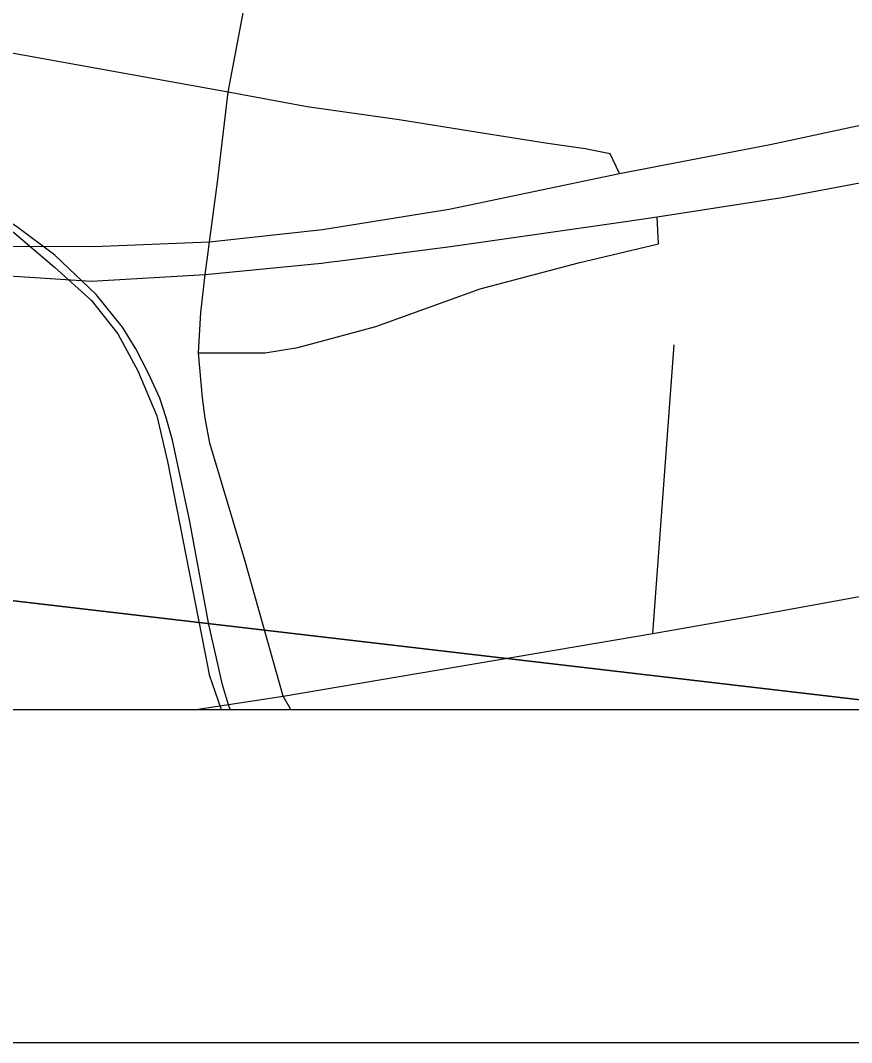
# Model space of a CAD drawing. Extents: x -8.2 to 38.5, y -0.1 to 21.9.
# Drawn here: x 6.0413 to 6.2909, y 13.8645 to 14.1714 of the extents above; entities that cross this region are included whole.
import ezdxf

# ---------------------------------------------------------------- set-up
doc = ezdxf.new("R2010")
doc.units = 0
for name, color, linetype in [('Default', 7, 'Continuous'), ('GM_X_Airport_Location_Class_1', 7, 'Continuous'), ('GM_X_Airport_Location_Class_3', 7, 'Continuous'), ('GM_X_Interstate_Location', 7, 'Continuous'), ('GM_X_Section', 7, 'Continuous'), ('GM_X_Township', 7, 'Continuous'), ('GM_X_Township_Subdivision_Text', 7, 'Continuous'), ('GM_X_Township_Text', 7, 'Continuous'), ('GM_X_US_Location', 7, 'Continuous')]:
    doc.layers.add(name, color=color, linetype=linetype)

msp = doc.modelspace()

# ---------------------------------------------------------------- linework, layer by layer
at = {"layer": 'Default'}
for points in [[(6.31837, 13.96446), (6.45347, 13.96446), (6.53061, 14.97169), (5.52081, 15.07436), (5.40957, 14.10413), (5.47158, 14.08263), (5.52421, 14.06514), (5.56181, 14.05291)], [(5.74966, 13.96446), (6.31837, 13.96446), (5.56181, 14.05291), (5.58396, 14.04407), (5.60723, 14.03445), (5.62517, 14.02419), (5.65955, 14.0037), (5.6745, 13.99465), (5.68462, 13.98987), (5.69136, 13.98669), (5.70641, 13.98217), (5.71433, 13.98085), (5.72336, 13.978)]]:
    msp.add_lwpolyline(points, close=True, dxfattribs=at)
msp.add_lwpolyline([(3.40948, 13.96446), (4.82348, 13.96446), (4.82604, 13.9672), (4.92092, 14.02181), (5.0207, 14.06353), (5.11936, 14.07566), (5.31704, 14.07413), (5.51207, 14.0309), (5.6077, 13.99373), (5.65897, 13.96446), (7.78149, 13.96446)], dxfattribs=at)
at = {"layer": 'GM_X_Airport_Location_Class_1'}
for p, q in [((6.22303, 14.11099), (6.23259, 14.11236)), ((6.13463, 14.09884), (6.13657, 14.09909))]:
    msp.add_line(p, q, dxfattribs=at)
for points in [[(6.23259, 14.11236), (6.26996, 14.11821), (6.31721, 14.12707), (6.39039, 14.14116)], [(6.13657, 14.09909), (6.17048, 14.10345), (6.22303, 14.11099)], [(5.98292, 14.09937), (6.01619, 14.09607), (6.0627, 14.09311), (6.0968, 14.09507), (6.10812, 14.09617)], [(6.10812, 14.09617), (6.13172, 14.09847), (6.13463, 14.09884)]]:
    msp.add_lwpolyline(points, dxfattribs=at)
at = {"layer": 'GM_X_Airport_Location_Class_3'}
for p, q in [((6.22303, 14.11099), (6.23259, 14.11236)), ((6.13463, 14.09884), (6.13657, 14.09909))]:
    msp.add_line(p, q, dxfattribs=at)
for points in [[(6.03796, 14.10363), (6.06343, 14.10345), (6.09813, 14.1049), (6.13209, 14.10862), (6.17011, 14.11471), (6.22124, 14.12541), (6.26645, 14.13409), (6.31453, 14.14441), (6.38746, 14.15823), (6.40525, 14.16159), (6.41992, 14.16301), (6.43912, 14.16482)], [(6.23259, 14.11236), (6.26996, 14.11821), (6.31721, 14.12707), (6.39039, 14.14116)], [(6.13657, 14.09909), (6.17048, 14.10345), (6.22303, 14.11099)], [(5.98292, 14.09937), (6.01619, 14.09607), (6.0627, 14.09311), (6.0968, 14.09507), (6.10812, 14.09617)], [(6.10812, 14.09617), (6.13172, 14.09847), (6.13463, 14.09884)]]:
    msp.add_lwpolyline(points, dxfattribs=at)
at = {"layer": 'GM_X_Interstate_Location'}
msp.add_lwpolyline([(6.09479, 14.0716), (6.10052, 14.07152), (6.11481, 14.07161), (6.12468, 14.07314), (6.14803, 14.07951), (6.17936, 14.09078), (6.20893, 14.09857), (6.23298, 14.1043), (6.23259, 14.11236)], dxfattribs=at)
at = {"layer": 'GM_X_Section'}
msp.add_lwpolyline([(2.16338, 13.96446), (4.82348, 13.96446), (4.82604, 13.9672), (4.92092, 14.02181), (5.0207, 14.06353), (5.11936, 14.07566), (5.31704, 14.07413), (5.51207, 14.0309), (5.6077, 13.99373), (5.65897, 13.96446), (7.78149, 13.96446)], dxfattribs=at)
at = {"layer": 'GM_X_Township'}
for p, q in [((2.16338, 13.96446), (8.96338, 13.96446)), ((2.06338, 13.86446), (9.06338, 13.86446))]:
    msp.add_line(p, q, dxfattribs=at)
at = {"layer": 'GM_X_Township_Subdivision_Text'}
msp.add_line((6.23125, 13.98726), (6.23763, 14.07395), dxfattribs=at)
msp.add_lwpolyline([(6.09398, 13.96446), (6.12028, 13.96851), (6.23125, 13.98726), (6.26084, 13.99251), (6.3251, 14.00422), (6.43752, 14.03059)], dxfattribs=at)
at = {"layer": 'GM_X_Township_Text'}
for points in [[(6.10367, 14.14985), (5.96419, 14.17491), (5.94005, 14.17824), (5.92567, 14.1793), (5.90817, 14.18146), (5.89478, 14.18556), (5.88608, 14.18947), (5.85705, 14.20404), (5.81205, 14.22228), (5.80191, 14.22681), (5.79478, 14.23158), (5.78362, 14.23981), (5.77557, 14.25165), (5.77288, 14.25917), (5.77092, 14.26777), (5.77024, 14.27921), (5.77932, 14.35263)], [(6.10367, 14.14985), (6.11353, 14.2018), (6.12126, 14.2286), (6.12875, 14.24923), (6.14742, 14.29239)], [(6.0976, 14.10097), (6.09813, 14.1049), (6.10056, 14.1228), (6.10367, 14.14985)], [(6.22124, 14.12541), (6.21847, 14.13132), (6.2109, 14.13279), (6.19904, 14.13456), (6.17882, 14.13776), (6.15509, 14.14156), (6.12748, 14.1454), (6.10367, 14.14985)], [(6.12251, 13.96446), (6.12028, 13.96851), (6.1087, 14.00929), (6.09822, 14.04446), (6.09678, 14.05193), (6.09606, 14.0581), (6.09479, 14.0716), (6.09555, 14.0837), (6.0968, 14.09507), (6.0976, 14.10097)]]:
    msp.add_lwpolyline(points, dxfattribs=at)
at = {"layer": 'GM_X_US_Location'}
for points in [[(5.92759, 14.16135), (5.9511, 14.15593), (5.97004, 14.14817), (5.99107, 14.13752), (6.01849, 14.12051), (6.03936, 14.10772), (6.0516, 14.09726), (6.06272, 14.08724), (6.07057, 14.07729), (6.07656, 14.06616), (6.08228, 14.05269), (6.08555, 14.03898), (6.09758, 13.97707)], [(6.1002, 13.97987), (6.09792, 13.99), (6.09209, 14.0214), (6.08705, 14.04538), (6.0851, 14.05208), (6.08316, 14.05799), (6.07978, 14.0654), (6.07596, 14.07275), (6.072, 14.07923), (6.06407, 14.0891), (6.05162, 14.10089), (6.04016, 14.10948), (6.03152, 14.11481), (5.99818, 14.13555), (5.97996, 14.14578), (5.9716, 14.15017), (5.96469, 14.1532), (5.95201, 14.15759), (5.93883, 14.1609), (5.92866, 14.16359)], [(6.1043, 13.96446), (6.10347, 13.96688), (6.10199, 13.9719), (6.1002, 13.97987)], [(6.09758, 13.97707), (6.09801, 13.97486), (6.10165, 13.96446)]]:
    msp.add_lwpolyline(points, dxfattribs=at)

doc.saveas('drawing.dxf')
